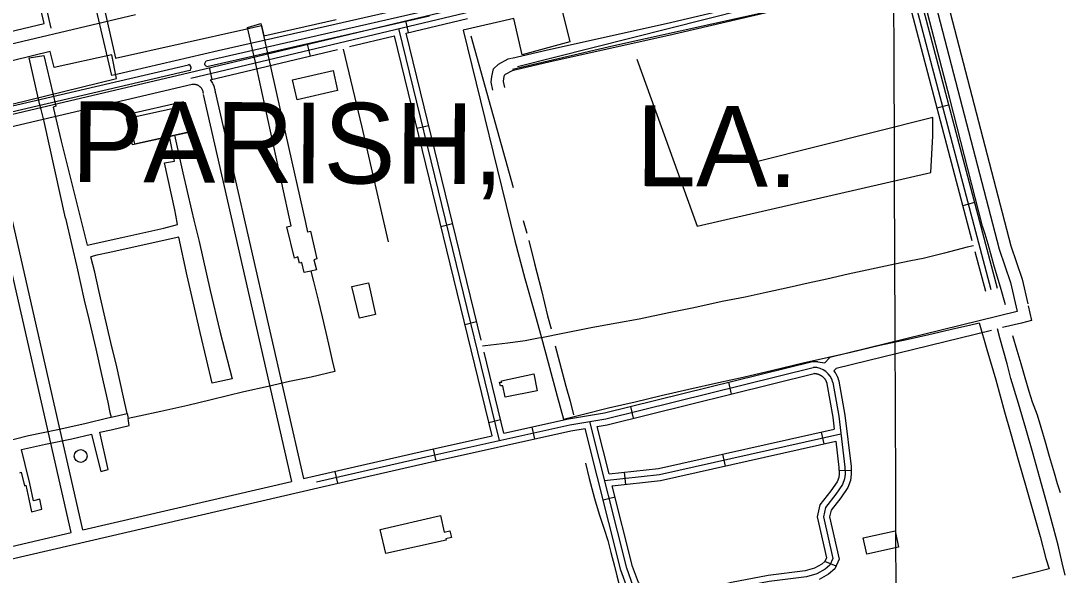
# Model space of a CAD drawing. Extents: x 3392644 to 3430565, y 576657 to 602123.
# Drawn here: x 3420949 to 3423535, y 585280 to 586654 of the extents above; entities that cross this region are included whole.
import ezdxf

# ---------------------------------------------------------------- set-up
doc = ezdxf.new("R2010")
doc.units = 0
for name, color, linetype in [('V-BLDG-OTLN', 7, 'Continuous'), ('V-DOMW-TANK', 7, 'Continuous'), ('V-DTCH-CNTR', 7, 'Continuous'), ('V-GRID-MAJR', 7, 'Continuous'), ('V-ROAD-CNTR', 7, 'Continuous'), ('V-SITE-OTLN', 7, 'Continuous'), ('V-TOPO-GNAM-IDEN', 7, 'Continuous'), ('V-TOPO-SHOR', 7, 'Continuous'), ('V-UTIL-LINE', 7, 'Continuous')]:
    doc.layers.add(name, color=color, linetype=linetype)

msp = doc.modelspace()

# ---------------------------------------------------------------- linework, layer by layer
at = {"layer": 'V-BLDG-OTLN'}
for points in [[(3421622.4, 586507.9), (3421722.4, 586530.9), (3421733.9, 586480.8), (3421633.8, 586457.8)], [(3421211.1, 586411.6), (3421350.6, 586442.4), (3421365, 586377.3), (3421225.5, 586346.5)], [(3421214.1, 586421.7), (3421230.5, 586348.8), (3421368.5, 586379.9), (3421352.1, 586452.8)], [(3421788, 585917.4), (3421769.1, 585995.8), (3421809.9, 586004.7), (3421827.6, 585926.6)], [(3422149, 585721.3), (3422142.6, 585749.4), (3422136.9, 585749.1), (3422134.8, 585758.2), (3422140.4, 585758.6), (3422139.5, 585761.5), (3422219.9, 585778.9), (3422228.3, 585737.2)], [(3421839.5, 585393.6), (3421988.6, 585427.8), (3421997.8, 585387.3), (3422011.9, 585390.4), (3422015.6, 585373.8), (3422001.9, 585370.7), (3422002.6, 585367.1), (3421853.5, 585333.9)], [(3423035.4, 585372.5), (3423114.1, 585390), (3423122.9, 585349.8), (3423044.3, 585332.4)]]:
    msp.add_lwpolyline(points, close=True, dxfattribs=at)
at = {"layer": 'V-DOMW-TANK'}
msp.add_circle((3421097.6, 585575.6), 16, dxfattribs=at)
at = {"layer": 'V-DTCH-CNTR'}
msp.add_lwpolyline([(3423146, 586754.1), (3422417.9, 586591.5), (3422167.1, 586533.4)], dxfattribs=at)
at = {"layer": 'V-GRID-MAJR'}
msp.add_spline([(3423129.5, 582140.1), (3423105.7, 588199.3), (3423081.9, 594260.4), (3423058.1, 600321.5), (3423058.1, 600323.5)], degree=3, dxfattribs=at)
at = {"layer": 'V-ROAD-CNTR'}
for p, q in [((3421901.9, 586653.7), (3421908.8, 586624.5)), ((3421658.7, 586595.7), (3421665.6, 586566.6)), ((3421415.5, 586537.8), (3421422.4, 586508.6)), ((3423246.9, 586445.1), (3423217.9, 586437.4)), ((3421930.2, 586387.5), (3421959.3, 586394.6)), ((3423310.8, 586203.4), (3423281.8, 586195.7)), ((3421989.5, 586144.6), (3422018.6, 586151.8)), ((3422048.8, 585901.8), (3422078, 585908.9)), ((3422701.4, 585758.3), (3422708.6, 585729.2)), ((3422458.8, 585698.1), (3422466, 585669)), ((3422108.2, 585658.9), (3422137.3, 585666.1)), ((3422214.6, 585647), (3422221.1, 585617.8)), ((3422930.9, 585635), (3422937.5, 585605.8)), ((3421970.5, 585592.9), (3421977, 585563.6)), ((3422687, 585580.1), (3422693.6, 585550.8)), ((3421726.6, 585537.5), (3421733.3, 585508.2)), ((3422443.2, 585535.3), (3422446.4, 585505.4)), ((3423005.5, 585539.8), (3422975.6, 585538.6)), ((3422391.7, 585467), (3422420.8, 585474.3)), ((3422968.1, 585302.6), (3422940.6, 585314.6))]:
    msp.add_line(p, q, dxfattribs=at)
for points in [[(3421024.7, 586635.7), (3420958.2, 586924.4)], [(3421006.8, 586646.8), (3420943.6, 586921)], [(3423140.1, 586849.2), (3423366.9, 585991.4)], [(3423352.4, 585987.6), (3423125.8, 586844.7)], [(3423230, 586824), (3423224.1, 586776.8), (3423400.6, 586096.5), (3423429.4, 586013.5), (3423442.7, 585952.7)], [(3423197.4, 586805.1), (3423193.6, 586774.9), (3423371.8, 586087.8), (3423400.5, 586005.3), (3423416.3, 585933.3), (3422952.3, 585819.6), (3422940.3, 585806.5)], [(3422165.1, 586561.4), (3422253.8, 586582.2), (3422547.5, 586647.2), (3423023.2, 586759.4), (3423128, 586777.5)], [(3422172.3, 586532.3), (3422260.4, 586552.9), (3422554.2, 586617.9), (3423029.2, 586730), (3423135.7, 586748.4)], [(3423135.7, 586748.4), (3423304.6, 586109.6)], [(3421370.3, 586511.6), (3422049.3, 586673.4), (3422068.2, 586685.2), (3422086, 586701), (3422099.7, 586716.6)], [(3420411.6, 586476.7), (3420535, 586504), (3421233.5, 586669.8)], [(3421366.9, 586526.2), (3422043.5, 586687.4)], [(3420628, 586556.9), (3421006.8, 586646.8)], [(3421903.4, 586623.2), (3422055.2, 586659.4)], [(3421763.4, 586589.9), (3421874.3, 586616.3)], [(3422116.4, 585625.3), (3421874.3, 586616.3)], [(3422134.6, 585613.9), (3421885.1, 586634.9)], [(3422089.3, 585862.7), (3421903.4, 586623.2)], [(3421418.5, 586507.7), (3421733.7, 586582.8)], [(3421860.1, 586106.5), (3421794.3, 586390.4), (3421748.4, 586584)], [(3422118.3, 586481.9), (3422113.8, 586502.2), (3422115.6, 586516.2), (3422120, 586535), (3422132.2, 586546.5), (3422155.8, 586559.3), (3422163.4, 586561)], [(3420454.8, 586311.8), (3420545.3, 586332.7), (3421366.9, 586526.2)], [(3422147.6, 586488.4), (3422144.2, 586503.6), (3422145.1, 586510.9), (3422147.1, 586519.4), (3422149.9, 586522), (3422166.5, 586531), (3422172.3, 586532.3)], [(3420877.9, 586380.3), (3421373.7, 586497)], [(3421372.4, 586496.8), (3421373.8, 586497), (3421374.9, 586497.1), (3421376, 586497.1), (3421377, 586497.1), (3421378.1, 586497.1), (3421379.2, 586497), (3421380.3, 586496.8), (3421381.4, 586496.6), (3421382.4, 586496.4), (3421383.5, 586496.1), (3421384.5, 586495.8), (3421385.5, 586495.4), (3421386.5, 586495), (3421387.5, 586494.5), (3421388.5, 586494), (3421389.4, 586493.4), (3421390.3, 586492.8), (3421391.2, 586492.2), (3421392, 586491.5), (3421392.9, 586490.8), (3421393.6, 586490), (3421394.4, 586489.2), (3421395.1, 586488.4), (3421395.8, 586487.6), (3421396.4, 586486.7), (3421397, 586485.8), (3421397.6, 586484.8), (3421398.1, 586483.9), (3421398.5, 586482.9), (3421399, 586481.9), (3421399.3, 586480.9), (3421399.7, 586479.8), (3421399.9, 586478.8), (3421400.2, 586477.7), (3421400.4, 586476.6), (3421400.5, 586475.6), (3421400.6, 586474.4), (3421400.6, 586473.8)], [(3421418.5, 586507.7), (3421422.5, 586501.6), (3421423.7, 586499.5), (3421424.9, 586497.3), (3421425.9, 586495.1), (3421426.9, 586492.9), (3421427.7, 586490.6), (3421428.5, 586488.2), (3421429.1, 586485.9), (3421429.6, 586483.5), (3421430, 586481.1), (3421430.3, 586478.6), (3421430.5, 586476.3), (3421430.6, 586475.3)], [(3421401, 586471.2), (3421619.8, 585512.8)], [(3421430.2, 586477.9), (3421649, 585519.6)], [(3421103.2, 585392.6), (3420877.9, 586380.3)], [(3421073.9, 585385.8), (3420848.7, 586373.4)], [(3423308.2, 586096.1), (3423293.2, 586092.8), (3423237, 586078.5), (3423183.8, 586065), (3423153.1, 586059), (3423113.7, 586050.7), (3423056.1, 586038.6), (3422997.7, 586026.5), (3422945.2, 586013.7), (3422899.2, 586003.9), (3422851.8, 585993.4), (3422794.9, 585980.6), (3422743.1, 585969.3), (3422686.2, 585958), (3422616.1, 585942.9), (3422554.1, 585930), (3422480.4, 585914.9), (3422424.9, 585905.1), (3422365.8, 585893.7), (3422291.4, 585879.3), (3422238.3, 585868.6)], [(3423311.9, 586082.2), (3423337.9, 585983.8)], [(3423443.9, 585947.4), (3423451.9, 585911.1), (3423427.4, 585905.1)], [(3423535.4, 585280.6), (3423527.9, 585311), (3423518.1, 585354.8), (3423506.8, 585397.8), (3423490.3, 585458.4), (3423471.6, 585524), (3423455.2, 585583.1), (3423438, 585643.6), (3423420, 585705.6), (3423401.3, 585767.6), (3423391.6, 585804.1), (3423373.6, 585868.3), (3423367.6, 585890.5)], [(3423427.4, 585905.1), (3423380.4, 585893.6)], [(3422238.3, 585868.6), (3422231.5, 585867.2), (3422197.9, 585861.2), (3422155.6, 585855.1), (3422099.4, 585848.8), (3422092.9, 585848)], [(3423352.7, 585886.8), (3422968.3, 585792.7), (3422962.8, 585786.7)], [(3422145.7, 585631.8), (3422096.5, 585833)], [(3421681.2, 585511.7), (3421952.3, 585573.5), (3422308.5, 585652.5), (3422398, 585667.6), (3422911.8, 585795)], [(3422145.7, 585631.8), (3422305.6, 585667.3), (3422394.9, 585682.3), (3422909.8, 585809.9), (3422912.4, 585810), (3422913.5, 585810), (3422914.6, 585810), (3422915.7, 585810), (3422916.8, 585809.9), (3422917.9, 585809.9), (3422919, 585809.8), (3422920.1, 585809.7), (3422921.2, 585809.6), (3422922.3, 585809.4), (3422923.3, 585809.3), (3422940.3, 585806.5)], [(3422962.8, 585786.7), (3422966.3, 585781.4), (3422966.9, 585780.5), (3422967.4, 585779.6), (3422968, 585778.6), (3422968.6, 585777.6), (3422969.1, 585776.7), (3422969.6, 585775.7), (3422970.1, 585774.7), (3422970.5, 585773.7), (3422971, 585772.7), (3422971.4, 585771.7), (3422971.9, 585770.7), (3422972.3, 585769.7), (3422972.6, 585768.7), (3422973, 585767.6), (3422973.4, 585766.6), (3422973.7, 585765.5), (3422974, 585764.5), (3422974.3, 585763.4), (3422974.6, 585762.3), (3422974.8, 585761.3), (3422975, 585760.7), (3422989.5, 585676.5), (3423005.2, 585549.2), (3423005.9, 585530.2), (3423004, 585515.1), (3422997.5, 585497.7), (3422979.7, 585471.8), (3422956, 585441.6), (3422952.2, 585425.2), (3422975.9, 585320.3), (3422965.3, 585296.2), (3422949.8, 585282.9), (3422926.4, 585269.6)], [(3422376.9, 585648.9), (3422401, 585652.9), (3422913.9, 585780), (3422913, 585780), (3422913.5, 585780), (3422914.1, 585780), (3422914.7, 585780), (3422915.2, 585780), (3422915.8, 585779.9), (3422916.4, 585779.9), (3422916.9, 585779.8), (3422917.5, 585779.8), (3422918.1, 585779.7), (3422918.7, 585779.6), (3422919.3, 585779.5), (3422919.8, 585779.4), (3422920.3, 585779.3), (3422920.9, 585779.2), (3422921.5, 585779), (3422922.1, 585778.9), (3422922.6, 585778.8), (3422923.1, 585778.6), (3422923.7, 585778.4), (3422924.2, 585778.2), (3422924.8, 585778.1), (3422925.3, 585777.8), (3422925.9, 585777.6), (3422926.4, 585777.4), (3422926.9, 585777.2), (3422927.5, 585776.9), (3422927.9, 585776.7), (3422928.4, 585776.5), (3422929, 585776.2), (3422929.5, 585775.9), (3422930, 585775.6), (3422930.5, 585775.3), (3422931, 585775), (3422931.5, 585774.7), (3422931.9, 585774.4), (3422932.4, 585774.1), (3422932.9, 585773.7), (3422933.3, 585773.4), (3422933.8, 585773.1), (3422934.2, 585772.7), (3422934.7, 585772.3), (3422935.1, 585771.9), (3422935.5, 585771.6), (3422936, 585771.2), (3422936.4, 585770.8), (3422936.8, 585770.4), (3422937.2, 585770), (3422937.6, 585769.6), (3422938, 585769.1), (3422938.4, 585768.7), (3422938.7, 585768.3), (3422939.1, 585767.8), (3422939.5, 585767.4), (3422939.8, 585766.9), (3422940.1, 585766.5), (3422940.5, 585766), (3422940.8, 585765.5), (3422941.1, 585765.1), (3422941.4, 585764.6), (3422941.8, 585764), (3422942, 585763.6), (3422942.3, 585763.1), (3422942.6, 585762.6), (3422942.9, 585762.1), (3422943.1, 585761.5), (3422943.4, 585761), (3422943.6, 585760.5), (3422943.8, 585760), (3422944, 585759.5), (3422944.3, 585758.9), (3422944.5, 585758.4), (3422944.7, 585757.8), (3422944.8, 585757.3), (3422945, 585756.8), (3422945.2, 585756.2), (3422945.3, 585755.6), (3422945.5, 585755.1), (3422945.6, 585754.5), (3422945.6, 585754.7), (3422959.9, 585672.1), (3422963.5, 585642.4)], [(3422960.3, 585757.7), (3422974.7, 585674.3), (3422990.2, 585547.9), (3422990.9, 585530.9), (3422989.3, 585518.7), (3422984.1, 585504.7), (3422967.6, 585480.7), (3422942.1, 585448.2), (3422936.9, 585425.2), (3422960.1, 585321.8), (3422952.9, 585305.3), (3422941.2, 585295.3), (3422920.5, 585283.5), (3422894.6, 585276.1), (3422802.2, 585264.7), (3422712.3, 585247.4), (3422659.6, 585234.6), (3422558.2, 585204.9), (3422530, 585203.8), (3422511.9, 585211.5), (3422486.2, 585233.3), (3422465.8, 585253.5), (3422449.8, 585297.4), (3422358.4, 585660.9)], [(3421684.5, 585497.1), (3421955.6, 585558.8), (3422311.4, 585637.8), (3422347.2, 585643.9)], [(3422663.4, 585220.1), (3422560.6, 585190), (3422527.3, 585188.7), (3422503.9, 585198.6), (3422476.1, 585222.2), (3422452.8, 585245.2), (3422435.5, 585293), (3422347.2, 585643.9)], [(3422406.5, 585531.4), (3422376.9, 585648.9)], [(3422395.1, 585515.1), (3422530.6, 585529.5), (3422980, 585630.7)], [(3422406.5, 585531.4), (3422528.1, 585544.3), (3422963.5, 585642.4)], [(3421677.9, 585526.4), (3421949, 585588.1), (3422116.4, 585625.3)], [(3422413.8, 585502), (3422533, 585514.6), (3422967.2, 585612.4)], [(3422967.2, 585612.4), (3422975.2, 585546.7), (3422975.9, 585531.5), (3422974.7, 585522.4), (3422970.7, 585511.7), (3422955.5, 585489.6), (3422928.2, 585454.8), (3422921.5, 585425.2), (3422944.4, 585323.3), (3422940.5, 585314.5), (3422932.5, 585307.6), (3422914.7, 585297.5), (3422891.6, 585290.9), (3422799.8, 585279.5), (3422709.1, 585262.1), (3422655.7, 585249.1)], [(3421649, 585519.6), (3421677.8, 585526.3)], [(3421103.2, 585392.6), (3421619.8, 585512.8)], [(3422655.7, 585249.1), (3422555.7, 585219.8), (3422532.8, 585218.9), (3422519.8, 585224.4), (3422496.4, 585244.4), (3422478.7, 585261.8), (3422464.2, 585301.8), (3422413.8, 585502)], [(3420698.9, 585268.3), (3420784.2, 585287.6), (3421684.6, 585497.1)], [(3420692.3, 585297.6), (3420777.5, 585316.8), (3421073.9, 585385.8)]]:
    msp.add_lwpolyline(points, dxfattribs=at)
msp.add_arc((3422913.5, 585747.1), 47.9, 12.7428, 92.0322, dxfattribs=at)
at = {"layer": 'V-SITE-OTLN'}
msp.add_lwpolyline([(3422288.4, 586685.5), (3422309.2, 586602.1), (3422190.5, 586569.4), (3422169.9, 586659.6), (3422045.1, 586630.7), (3422172.6, 586109), (3422197.3, 586015.1), (3422221.2, 585930.9), (3422235.9, 585877.6), (3422238.3, 585868.6), (3422255.2, 585807.3), (3422277.5, 585723.6), (3422293.4, 585666.5), (3422343, 585679.6), (3422404.9, 585694.7), (3422470.3, 585710.2), (3422535.3, 585725.7), (3422603.4, 585740.8), (3422677, 585757.5), (3422737.9, 585771), (3422811.2, 585788.5), (3422886.3, 585806.6), (3422949.5, 585820.6), (3423005.1, 585833), (3423076.8, 585850.1), (3423146.4, 585865.2), (3423197.9, 585876.8), (3423264.4, 585892), (3423298.2, 585899.7), (3423322.6, 585905.9), (3423341.9, 585839.4), (3423363.4, 585764.7), (3423385.4, 585685.4), (3423399.3, 585636.6), (3423419, 585565.9), (3423438.6, 585497.6), (3423456.7, 585433.7), (3423473.7, 585376.2), (3423488, 585321.8), (3423495.6, 585296.2), (3423457.3, 585286.2), (3423404.3, 585273)], dxfattribs=at)
at = {"layer": 'V-TOPO-SHOR'}
for p, q in [((3421407.9, 586555), (3421957.9, 586680.2)), ((3421409.6, 586541), (3421961.1, 586666.5)), ((3422169.2, 586240.1), (3422064.9, 586616.2)), ((3422193, 586158.9), (3422202.7, 586127.6))]:
    msp.add_line(p, q, dxfattribs=at)
for points in [[(3422179.5, 586541), (3423115.7, 586777.3), (3423092.7, 586845.3)], [(3423330.9, 586145.1), (3423249.5, 586461.1), (3423149.8, 586845.5)], [(3420658.6, 586380.7), (3421364.4, 586545.1), (3421365.3, 586545.3)], [(3421370.9, 586539.2), (3421368.4, 586543.3), (3421365.3, 586545.3)], [(3421369.4, 586531.8), (3421370.6, 586535.2), (3421371, 586537.7), (3421371.2, 586538.9), (3421370.9, 586539.2)], [(3421404.7, 586544.9), (3421404.9, 586548.3), (3421405.5, 586549.8), (3421406.4, 586551.6), (3421407.9, 586555)], [(3421409.6, 586541), (3421408, 586541.5), (3421406.6, 586542.8), (3421405.7, 586543.9), (3421404.7, 586544.9)], [(3422474.7, 586559.1), (3422623.9, 586145.1), (3423202.7, 586277.8), (3423208, 586368.7), (3423207.8, 586414.1), (3422770.9, 586304.6)], [(3420660.3, 586366.7), (3421367.6, 586531.4), (3421369.4, 586531.8)], [(3423387.9, 585949.8), (3423375.2, 585993.8), (3423359.8, 586045.6), (3423354, 586067.8), (3423344.4, 586100.8), (3423337.5, 586125.2), (3423330.9, 586145.1)], [(3422207.6, 586109.8), (3422221, 586052.4), (3422238.6, 585985.6), (3422253.8, 585922.8), (3422262.4, 585890.9)], [(3423405.2, 585873.9), (3423415.7, 585837.6), (3423425.5, 585804.6), (3423435.5, 585770.4), (3423445.2, 585736.6), (3423454, 585710), (3423466.2, 585677.3), (3423475.3, 585647.2), (3423486.2, 585610.7), (3423496.2, 585575.5), (3423508.1, 585534), (3423515.6, 585507.7), (3423522.8, 585485)], [(3422272.7, 585848.3), (3422283, 585808.1), (3422298.9, 585748.9), (3422309.8, 585711.1), (3422318.3, 585677.3)], [(3422347.6, 585557.9), (3422356.6, 585520.2), (3422369.6, 585470.1), (3422381.3, 585431.9), (3422394, 585394.5), (3422403.2, 585366.4), (3422410.4, 585336.6), (3422419.1, 585302.4), (3422424.9, 585279.1), (3422433, 585251), (3422442.4, 585216.3), (3422451.1, 585184.1), (3422461.3, 585148.6), (3422470.2, 585117.4), (3422480.8, 585076.8), (3422486.9, 585050.5)]]:
    msp.add_lwpolyline(points, dxfattribs=at)
at = {"layer": 'V-UTIL-LINE'}
msp.add_line((3421218, 585651.2), (3421214.9, 585668.4), dxfattribs=at)
for points in [[(3421071.2, 587057.5), (3421183.8, 586561.7), (3421508.9, 586634.1), (3421545, 586642.2), (3421551.3, 586616.6), (3421730.6, 586657.1)], [(3422136.9, 586738.8), (3421708.8, 586641), (3421437.6, 586579.5), (3421189.4, 586521.5), (3421175, 586518.3), (3421116.3, 586768.4)], [(3421614.2, 586168.5), (3421530, 586554.8), (3421510.7, 586637.5), (3421543.5, 586646.8), (3421605.2, 586370.3), (3421654.6, 586154.3)], [(3419633.7, 586151.1), (3420071.9, 586256), (3420378.7, 586321.6), (3420603.3, 586372.6), (3420839, 586426.1), (3421186.1, 586510.6), (3421174.4, 586569.8), (3421031.9, 586538.1), (3421022.3, 586577.5), (3420839.2, 586533.5), (3420530, 586461.1), (3420363.4, 586418.4), (3420342.4, 586414.3), (3420336.1, 586437.9), (3420071.5, 586378.6), (3420070.5, 586387.2), (3419786.8, 586321.1), (3419788.6, 586310.6), (3419766.3, 586305), (3419770.1, 586292.6), (3419725.5, 586282.1), (3419720.5, 586307.1), (3418962.6, 586136.7)], [(3421059.6, 586164.9), (3421006.7, 586404), (3420999.5, 586434.2), (3420995.5, 586449.2), (3420970.3, 586562.2), (3421006.5, 586568.3), (3421036.2, 586442.3), (3421029.1, 586440), (3421049.1, 586355.4), (3421095.9, 586167.7)], [(3421330.5, 586185.3), (3421305.1, 586302.3), (3421330.2, 586305.9), (3421317.1, 586367), (3421330.2, 586370.9), (3421350.6, 586277.6), (3421371.6, 586185)], [(3421095.9, 586167.7), (3421113.4, 586097.7), (3421199.1, 586116.7), (3421303.1, 586139.8), (3421337.7, 586148.9), (3421333.5, 586172.7), (3421330.5, 586185.3)], [(3421371.6, 586185), (3421377.7, 586159.6), (3421390.8, 586107.1), (3421418.3, 585986), (3421442.3, 585885.2), (3421466.7, 585789), (3421472.4, 585767), (3421430.4, 585757.4), (3421422.8, 585756.1), (3421408.8, 585815.8), (3421393.1, 585881.4), (3421376.1, 585957.7), (3421361.2, 586022.1), (3421340.2, 586117.4), (3421247.1, 586096.8), (3421169.5, 586079.8), (3421137.8, 586072.8), (3421122.9, 586069.3)], [(3421059.6, 586164.9), (3421075.8, 586097.1), (3421088.4, 586044.2), (3421106.3, 585962), (3421118.6, 585911.2), (3421134.7, 585841.3), (3421148.7, 585777.8), (3421164.4, 585709.1), (3421170.1, 585683.7), (3421172.7, 585671.8)], [(3421654.6, 586154.3), (3421659, 586130.5), (3421660.2, 586131.4), (3421666.6, 586132.7), (3421682.3, 586064.1), (3421674.7, 586061.9), (3421681.6, 586036.5), (3421667.2, 586033.9), (3421650.7, 586030.4), (3421645, 586054.9), (3421639.1, 586053.6), (3421635.6, 586068.9), (3421626.7, 586065.8), (3421608.4, 586143.8), (3421618.6, 586146), (3421614.2, 586168.5)], [(3421212.7, 585680.8), (3421203.5, 585721.1), (3421186.9, 585796.5), (3421172.1, 585857), (3421155.5, 585928.2), (3421142.8, 585985.8), (3421132.8, 586030.7), (3421122.9, 586069.3)], [(3421667.2, 586033.9), (3421674.2, 586008), (3421685.5, 585961.5), (3421695.6, 585920.4), (3421704.7, 585881.4), (3421713.5, 585842), (3421720, 585811.9), (3421727, 585785.3), (3421668.6, 585771.3), (3421614.8, 585759.9), (3421561.4, 585747.7), (3421501.7, 585734.5), (3421420.3, 585714.9), (3421362.7, 585701), (3421295.8, 585686.1), (3421242.4, 585674.7), (3421214.9, 585668.4)], [(3420483.3, 585514.4), (3420547.3, 585528.4), (3420597.7, 585540.1), (3420667.1, 585556.3), (3420726.9, 585569.8), (3420786.2, 585583.8), (3420797, 585586.3), (3420840.4, 585596.1), (3420896.7, 585608.3), (3420968.7, 585626.6), (3421040.7, 585641.1), (3421111.1, 585656.8), (3421164.4, 585669.9), (3421172.7, 585671.8), (3421191.5, 585676), (3421212.7, 585680.8), (3421214.9, 585668.4)], [(3420946.9, 585534), (3420950.2, 585535.3), (3420958.1, 585501.8), (3420961.5, 585503.1), (3420968.9, 585468.4), (3420975.5, 585437), (3421001.3, 585443.6), (3420996.1, 585468.6), (3420980.4, 585464.6), (3420971.2, 585507.4), (3420960.3, 585554.9), (3420951.1, 585592.1), (3421010, 585604.8), (3421075.3, 585618.4), (3421124.4, 585629.3), (3421140.1, 585565.8), (3421147.5, 585537), (3421165.3, 585541.8), (3421158.7, 585571.9), (3421151.3, 585604.9), (3421145.1, 585634.6), (3421172.7, 585640.7), (3421218, 585651.2)]]:
    msp.add_lwpolyline(points, dxfattribs=at)

# ---------------------------------------------------------------- texts
at = {"layer": 'V-TOPO-GNAM-IDEN'}
for s, p in [('PARISH,', (3421074.2, 586254.6)), ('LA.', (3422472.4, 586244.3))]:
    msp.add_text(s, height=200, rotation=359.6858, dxfattribs=at).set_placement(p)

doc.saveas('drawing.dxf')
